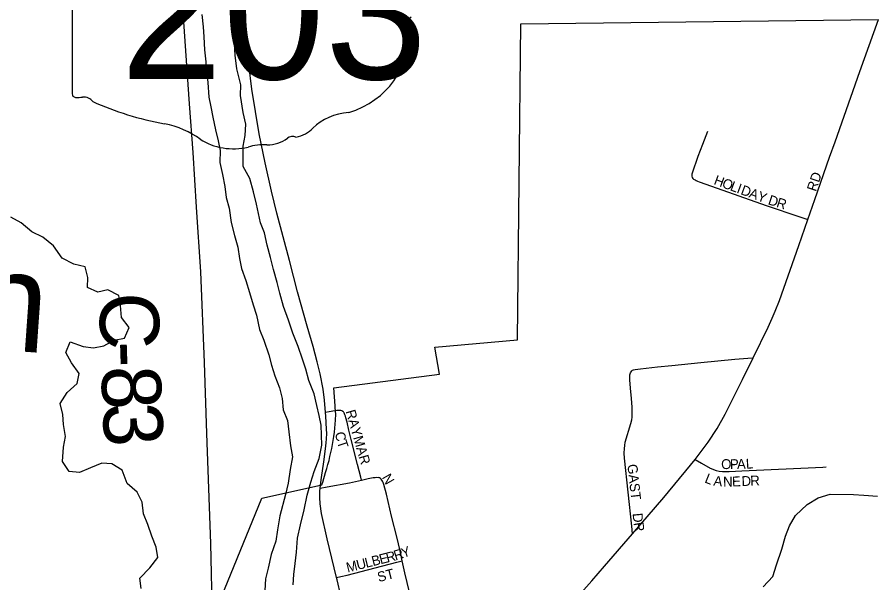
# Model space of a CAD drawing. Extents: x 1584893 to 1934202, y 663575 to 1091909.
# Drawn here: x 1774979 to 1779304, y 894650 to 897514 of the extents above; entities that cross this region are included whole.
import ezdxf

# ---------------------------------------------------------------- set-up
doc = ezdxf.new("R2010")
doc.units = 0
for name, color, linetype in [('GM_X_City_Street', 7, 'Continuous'), ('GM_X_City_Street_Text', 7, 'Continuous'), ('GM_X_Corporation', 7, 'Continuous'), ('GM_X_County_Road', 7, 'Continuous'), ('GM_X_County_Road_Text', 7, 'Continuous'), ('GM_X_Major_River', 7, 'Continuous'), ('GM_X_Minor_River', 7, 'Continuous'), ('GM_X_Minor_River_Text', 7, 'Continuous'), ('GM_X_State_Location', 7, 'Continuous'), ('GM_X_State_Route', 7, 'Continuous'), ('GM_X_State_Shield', 7, 'Continuous')]:
    doc.layers.add(name, color=color, linetype=linetype)

msp = doc.modelspace()

# ---------------------------------------------------------------- linework, layer by layer
at = {"layer": 'GM_X_City_Street'}
for points in [[(1778980, 896488.4), (1779015, 896589.8), (1779089.6, 896804.9), (1779117.8, 896882.1), (1779243, 897238.9), (1779337.6, 897501.6)], [(1778471.9, 896935.1), (1778446.9, 896868.9), (1778424, 896807.2), (1778395.1, 896723.2), (1778393.5, 896717.8), (1778392.7, 896712), (1778392.9, 896707.6), (1778394.5, 896702.5), (1778398.2, 896696.9), (1778402, 896693.7), (1778409, 896689.7), (1778415.1, 896686.2), (1778422.4, 896683), (1778430.2, 896679.8), (1778491.8, 896657.5), (1778769.8, 896560.1), (1778940.1, 896501.9), (1778980, 896488.4)], [(1778702.6, 895788.6), (1778778.5, 895944.1), (1778799.8, 895989.6), (1778814.7, 896025.7), (1778836, 896079.8), (1778934.8, 896357.6), (1778980, 896488.4)], [(1778093.2, 894898.4), (1778089, 894937.5), (1778052.3, 895280.6), (1778051, 895306.6), (1778051.6, 895329.8), (1778053.2, 895345.1), (1778056.3, 895362.2), (1778084.9, 895456.5), (1778088.7, 895474.2), (1778090.6, 895488.8), (1778091.7, 895507.9), (1778091.7, 895539.7), (1778088.3, 895583.7), (1778081.8, 895636.1), (1778079.2, 895677.9), (1778078.8, 895693.7), (1778079.5, 895702.9), (1778082.1, 895712.4), (1778085.6, 895718.1), (1778089.7, 895722.8), (1778093.3, 895725.7), (1778098.6, 895727.8), (1778106.3, 895729.6), (1778119.6, 895732), (1778133, 895733.6), (1778220, 895742.5), (1778292.3, 895750.4), (1778439.1, 895764.4), (1778611.1, 895782.7), (1778675.6, 895787.8), (1778702.6, 895788.6)], [(1778409, 895274), (1778476.3, 895362.7), (1778521.4, 895431.5), (1778561.4, 895503.3), (1778649, 895678.7), (1778702.6, 895788.6)], [(1776722, 895169.6), (1776718.2, 895184.1), (1776700.8, 895249.3), (1776670, 895374.9), (1776657.9, 895422.5), (1776648.7, 895462.5), (1776643.2, 895484.3), (1776640.3, 895492.8), (1776637.9, 895500.3), (1776635.7, 895505.8), (1776633.9, 895509.8), (1776632.4, 895512.2), (1776630, 895514.8), (1776627.1, 895517.5), (1776622.5, 895519.9), (1776617, 895521.8), (1776610.6, 895522.9), (1776603.8, 895522.9), (1776596.5, 895522), (1776587.6, 895520.5), (1776558.3, 895515.5), (1776539.7, 895512.2)], [(1778093.2, 894898.4), (1778250.9, 895081.1), (1778387, 895245), (1778409, 895274)], [(1778409, 895274), (1778442.4, 895254.9), (1778485.1, 895230.4), (1778515.6, 895218.5), (1778531.5, 895214.5), (1778548.4, 895212.7), (1778581, 895212.7), (1778646, 895216.1), (1779055.8, 895236), (1779072.1, 895236.6)], [(1776512.6, 895128.5), (1776547.2, 895135.1), (1776661, 895156.8), (1776722, 895169.6)], [(1776722, 895169.6), (1776755.3, 895177.4), (1776772.4, 895181.1), (1776781.4, 895182.4), (1776790.1, 895183.5), (1776798.2, 895184.1), (1776806.8, 895183.1)], [(1776927.8, 894761.7), (1776920, 894796.1), (1776902, 894876), (1776873.8, 894987.3), (1776848.3, 895099.4), (1776835.5, 895147), (1776831.8, 895157.4), (1776828.1, 895165.1), (1776825.4, 895169.5), (1776821.7, 895174.2), (1776817.2, 895177.6), (1776812.2, 895180.6), (1776806.8, 895183.1)], [(1777408.5, 894253.5), (1777495.6, 894279), (1777534.5, 894293.6), (1777550.1, 894302.1), (1777563.2, 894310.5), (1777577.3, 894321.6), (1777613.2, 894355.7), (1777768, 894524.5), (1777886.3, 894659.7), (1777951.3, 894734), (1778093.2, 894898.4)], [(1776595.7, 894676.4), (1776617.8, 894681.7), (1776649.2, 894689.2), (1776790.3, 894725.9), (1776900.1, 894754.4), (1776927.8, 894761.7)], [(1777070.3, 894172.6), (1777053.9, 894239), (1777010.1, 894413.7), (1776941.6, 894700.3), (1776927.8, 894761.7)]]:
    msp.add_lwpolyline(points, dxfattribs=at)
at = {"layer": 'GM_X_Corporation'}
msp.add_lwpolyline([(1775967.2, 894466.9), (1776217.8, 895078.5), (1776514.3, 895143.8), (1776521.2, 895145.7), (1776525.6, 895160), (1776540.2, 895207.9), (1776546.3, 895228.2), (1776552, 895248.3), (1776557.3, 895268.4), (1776562.3, 895288.7), (1776566.9, 895309.1), (1776571.2, 895329.5), (1776575.1, 895350), (1776578.6, 895370.6), (1776581.8, 895391.2), (1776584.7, 895411.9), (1776587.1, 895432.6), (1776589.2, 895453.3), (1776591, 895474.1), (1776591.8, 895503.8), (1776589, 895535), (1776588.2, 895546), (1776581.8, 895636.3), (1777116.4, 895707), (1777092.7, 895842.8), (1777511.3, 895880.8), (1777528.2, 897478.7), (1779337.6, 897501.5)], dxfattribs=at)
at = {"layer": 'GM_X_County_Road'}
msp.add_lwpolyline([(1775967.2, 894466.9), (1775960.3, 894849.2), (1775938.4, 895405.7), (1775926.7, 895765.9), (1775908.4, 896224.1), (1775887.1, 896550.9), (1775869.6, 896828.8), (1775851.5, 897073.9), (1775813.8, 897613.1), (1775788.6, 897939.8), (1775755.2, 898430.1), (1775727.4, 898773), (1775725.8, 898819.2), (1775724.3, 898852.6), (1775725.4, 898910.2), (1775729.4, 898969.9), (1775740.9, 899067.9), (1775769, 899245.8), (1775797.1, 899408.3), (1775807.7, 899463), (1775825.5, 899519.4)], dxfattribs=at)
at = {"layer": 'GM_X_Major_River'}
for points in [[(1776376.7, 894639.6), (1776379.4, 894691.7), (1776386.2, 894747.7), (1776393.1, 894805.7), (1776398.1, 894875.8), (1776413, 894943.7), (1776432.1, 895019.6), (1776447.1, 895093.5), (1776466, 895159.4), (1776482.8, 895213.2), (1776507.7, 895279), (1776520.7, 895346.9), (1776518.1, 895447.2), (1776506.8, 895497.4), (1776495.6, 895547.7), (1776482.5, 895606), (1776455.5, 895674.6), (1776440.3, 895730.9), (1776423.1, 895781.3), (1776402.1, 895845.7), (1776375.1, 895914.3), (1776352.1, 895978.7), (1776327.1, 896049.2), (1776308.1, 896115.7), (1776294.9, 896170), (1776275.9, 896236.4), (1776260.8, 896296.8), (1776243.7, 896359.1), (1776230.7, 896421.5), (1776211.4, 896471.8), (1776190.8, 896566.3), (1776175.8, 896628.7), (1776156.8, 896697.1), (1776123.7, 896757.7), (1776123.2, 896859.9), (1776134, 896913.9), (1776136.8, 896972), (1776123.7, 897030.3), (1776108.9, 897116.7), (1776111.7, 897170.8), (1776090.9, 897251.2), (1776081.9, 897321.5), (1776078.8, 897377.7), (1776075.5, 897427.8), (1776062.5, 897494.1), (1776059.4, 897560.3)], [(1775913.2, 897526.4), (1775920.3, 897464.2), (1775923.5, 897414.1), (1775926.6, 897347.9), (1775933.7, 897287.7), (1775937, 897237.5), (1775944.2, 897183.3), (1775949.1, 897109), (1775960.3, 897058.8), (1775969.6, 897006.5), (1775982.6, 896942.2), (1775995.8, 896887.9), (1776007.1, 896837.6), (1776004.2, 896777.6), (1776019.3, 896717.2), (1776030.4, 896656.9), (1776037.6, 896600.7), (1776052.8, 896546.4), (1776061.7, 896474.1), (1776078.7, 896407.7), (1776095.9, 896349.3), (1776105, 896291.1), (1776114.3, 896240.8), (1776137.3, 896180.4), (1776154.4, 896120), (1776173.5, 896057.6), (1776190.7, 896005.2), (1776205.7, 895932.8), (1776226.8, 895878.4), (1776253.7, 895803.8), (1776266.9, 895751.5), (1776284.1, 895697.2), (1776307.2, 895636.7), (1776320.4, 895582.4), (1776325.6, 895526.2), (1776346.8, 895471.8), (1776353.9, 895413.5), (1776362.9, 895343.3), (1776372, 895287), (1776361.1, 895223.1), (1776350.2, 895155.1), (1776337.4, 895097.2), (1776307.9, 894989.4), (1776296.8, 894917.4), (1776288, 894861.4), (1776265.1, 894793.6), (1776250.1, 894723.7), (1776235.4, 894669.8), (1776232.5, 894611.7)]]:
    msp.add_lwpolyline(points, dxfattribs=at)
at = {"layer": 'GM_X_Minor_River'}
for points in [[(1775607.7, 894621.1), (1775600.5, 894673.3), (1775651.2, 894726.6), (1775691.9, 894778.2), (1775682.6, 894830.4), (1775661.5, 894886.8), (1775640.3, 894945.2), (1775619.2, 894999.7), (1775612, 895057.9), (1775586.8, 895108.4), (1775535.5, 895153.2), (1775510.5, 895219.8), (1775459.1, 895252.6), (1775407.2, 895255.4), (1775351, 895232.2), (1775294.7, 895209), (1775242.9, 895213.8), (1775209.7, 895264.3), (1775214.7, 895336.4), (1775223.5, 895390.4), (1775214.4, 895450.7), (1775211.1, 895502.8), (1775197.9, 895557.1), (1775232.7, 895612.7), (1775283.2, 895658.1), (1775294, 895710), (1775254.8, 895762.7), (1775225.6, 895815.2), (1775248.4, 895869), (1775313.9, 895846), (1775365.7, 895839.2), (1775417.8, 895850.4), (1775470.1, 895877.7), (1775522.2, 895889), (1775546.9, 895942.7), (1775507.7, 895993.4), (1775502.6, 896053.6), (1775493.3, 896103.8), (1775437.8, 896132.7), (1775387.8, 896121.4), (1775336.2, 896144.3), (1775336.9, 896196.3), (1775323.7, 896248.7), (1775266, 896263.5), (1775206.5, 896292.5), (1775163.5, 896355.3), (1775110.3, 896400.2), (1775054.7, 896427), (1774999.5, 896471.9), (1774948, 896500.8)], [(1778754.5, 894630.1), (1778803.1, 894681.5), (1778822, 894741.3), (1778849.1, 894821.1), (1778866, 894887), (1778886.7, 894938.8), (1778917.4, 894990.4), (1778976.1, 895045.7), (1779032.5, 895080.9), (1779092.6, 895098), (1779210.4, 895096.3), (1779262.3, 895093.5), (1779332.1, 895088.4)]]:
    msp.add_lwpolyline(points, dxfattribs=at)
at = {"layer": 'GM_X_State_Route'}
for points in [[(1776528, 895631), (1776513.3, 895708.1), (1776497.4, 895768.4), (1776476.8, 895846.7), (1776447.5, 895949), (1776398.6, 896123.4), (1776357.5, 896281.6), (1776293.7, 896521.9), (1776266.3, 896631.9), (1776234.3, 896776.5), (1776203.7, 896922.9), (1776185.4, 897035.6), (1776167.1, 897148.2), (1776152.2, 897273.9), (1776129.9, 897472.5), (1776086, 897913.5)], [(1776514.3, 895143.8), (1776519.7, 895182.7), (1776530.9, 895263.1), (1776539.6, 895327.8), (1776542.6, 895357.8), (1776544.3, 895378.2), (1776545.6, 895406), (1776545.3, 895428.1), (1776541.4, 895493.2), (1776539.7, 895512.2), (1776534.2, 895574), (1776528, 895631)], [(1776617.1, 894584.5), (1776598.5, 894664.5), (1776595.7, 894676.4), (1776548.6, 894872.7), (1776520.1, 895001), (1776512.6, 895049.2), (1776510.5, 895081.7), (1776511.1, 895114.1), (1776512.6, 895128.5), (1776514.3, 895143.8)]]:
    msp.add_lwpolyline(points, dxfattribs=at)
at = {"layer": 'GM_X_State_Shield'}
msp.add_line((1775258.6, 898181.6), (1775258.6, 897125), dxfattribs=at)
for centre, major_axis, start_param, end_param in [((1777068.2, 897441.9), (130.9, 0), 2.387724, 3.262537), ((1776482.3, 897371.6), (461.6, 0), 5.101752, 6.440018), ((1775278.7, 897122.7), (20.3, 0), 3.00124, 4.508301), ((1775281.8, 897230.8), (155.2, 0), 4.665946, 4.897461), ((1775313.5, 897064), (56, 0), 0.519207, 1.627899), ((1776020.1, 898013.4), (1332.7, 0), 4.195997, 4.488961), ((1776676.9, 896828.3), (252.8, 0), 1.647645, 2.488434), ((1775622.8, 896650.3), (417, 0), 0.823519, 1.323587), ((1776356.6, 897022.6), (149.1, 0), 4.937069, 5.64225), ((1776073.8, 897058.8), (264.6, 0), 4.026481, 4.996735), ((1776246, 896979.7), (141, 0), 4.691044, 5.507374), ((1776373.5, 896877.3), (39.7, 0), 1.147584, 2.315152), ((1776226.7, 896693.5), (217.4, 0), 1.495662, 1.94098)]:
    msp.add_ellipse(centre, major_axis=major_axis, ratio=0.8, start_param=start_param, end_param=end_param, dxfattribs=at)

# ---------------------------------------------------------------- texts
at = {"layer": 'GM_X_City_Street_Text'}
for s, rotation, p in [('H', 339.6537, (1778500.6, 896668.4)), ('RD', 71.576, (1779020.8, 896627.4)), ('O', 339.6631, (1778541.8, 896653.1)), ('L', 339.655, (1778583.1, 896637.8)), ('I', 339.6623, (1778616.1, 896625.6)), ('D', 339.6537, (1778636.7, 896618)), ('A', 339.6631, (1778678, 896602.7)), ('Y', 339.7521, (1778719.3, 896587.3)), ('D', 342.0169, (1778775.1, 896567.1)), ('R', 342.4691, (1778817.3, 896553.4)), ('RAYMAR', 286.0727, (1776640.8, 895518.1)), ('C', 281.1933, (1776587.2, 895409.3)), ('T', 288.7038, (1776596.7, 895363.6)), ('GAST', 276.3369, (1778066.7, 895248.2)), ('O', 0.0547, (1778541.3, 895225.8)), ('P', 0.0546, (1778585.3, 895225.9)), ('A', 1.548, (1778621.9, 895225.9)), ('L', 3.505, (1778667.8, 895227.2)), ('N', 299.9103, (1776823.1, 895183.8)), ('L', 338.4751, (1778454.3, 895159.1)), ('A', 353.1928, (1778500.6, 895142.7)), ('N', 0.4829, (1778551.2, 895137.1)), ('E', 2.2463, (1778596.9, 895137.5)), ('D', 2.49, (1778645.5, 895139.5)), ('R', 2.4901, (1778689.4, 895141.4)), ('D', 275.0777, (1778093.1, 895001.2)), ('R', 279.9058, (1778097.6, 894952.9)), ('R', 14.4889, (1776852.5, 894752.3)), ('R', 17.3274, (1776893.4, 894762.9)), ('Y', 18.3901, (1776932.1, 894775)), ('U', 14.0722, (1776702.7, 894714.8)), ('L', 14.0628, (1776745.4, 894725.5)), ('B', 14.0539, (1776779.5, 894734)), ('E', 14.0601, (1776817.9, 894743.6)), ('M', 14.0539, (1776651.4, 894701.9)), ('ST', 14.0395, (1776808.7, 894653.7))]:
    msp.add_text(s, height=50, rotation=rotation, dxfattribs=at).set_placement(p)
at = {"layer": 'GM_X_County_Road_Text'}
for s, rotation, p in [('C', 271.741, (1775393.5, 896115.8)), ('-', 271.7853, (1775401, 895869.3)), ('8', 271.9872, (1775404.9, 895745)), ('3', 272.7283, (1775411.5, 895556.1))]:
    msp.add_text(s, height=300, rotation=rotation, dxfattribs=at).set_placement(p)
at = {"layer": 'GM_X_Minor_River_Text'}
msp.add_text('Run', height=500.06, rotation=355.9707, dxfattribs=at).set_placement((1773897.2, 895898.6))
at = {"layer": 'GM_X_State_Location'}
msp.add_text('203', height=1, rotation=0, dxfattribs=at).set_placement((1775756.1, 897510.3))
at = {"layer": 'GM_X_State_Shield'}
msp.add_text('203', height=696.1, dxfattribs=at).set_placement((1775501.2, 897199.5))

doc.saveas('drawing.dxf')
